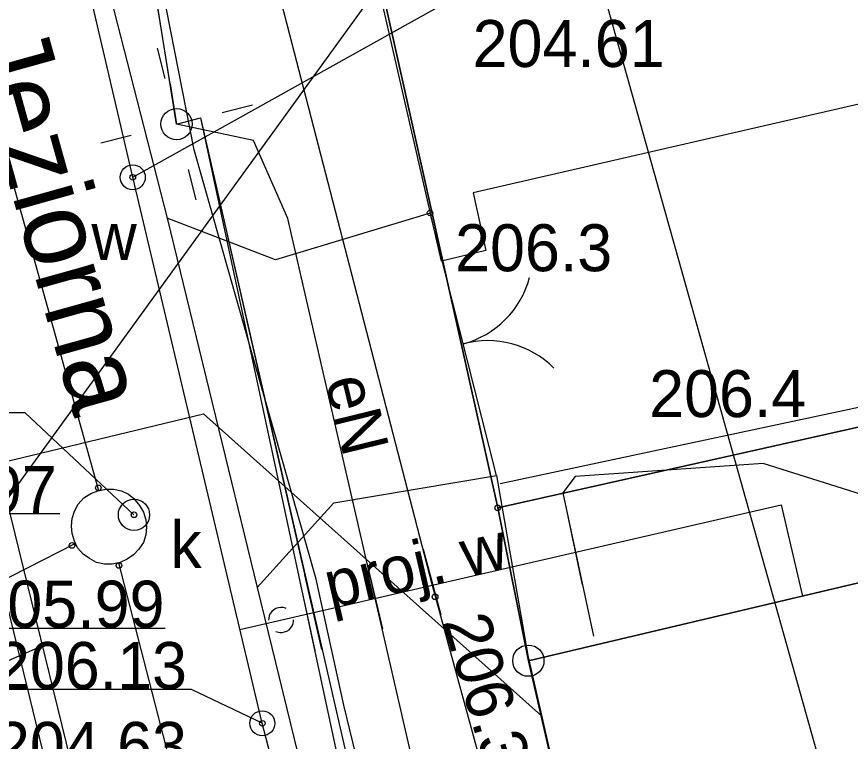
# Model space of a CAD drawing. Extents: x 6512606 to 6513006, y 6022524 to 6022728.
# Drawn here: x 6512859.01 to 6512872.32, y 6022593.43 to 6022605.01 of the extents above; entities that cross this region are included whole.
import ezdxf

# ---------------------------------------------------------------- set-up
doc = ezdxf.new("R2010")
doc.units = 0
for name, color, linetype in [('202-punkt graniczny', 7, 'Continuous'), ('203-punkt graniczny', 7, 'Continuous'), ('217-kontur klasyfikacyjny', 7, 'Continuous'), ('218-kontur użytku gruntowego', 7, 'Continuous'), ('219-działka ewidencyjna', 7, 'Continuous'), ('312-budynek ewidencyjny', 7, 'Continuous'), ('4', 7, 'Continuous'), ('905-Brama w ogrodzeniu', 7, 'Continuous'), ('994-Nazwa ulicy', 7, 'Continuous'), ('budynek projektowany (powierzchnia)', 7, 'Continuous'), ('chodnik (powierzchnia)', 7, 'Continuous'), ('Default', 7, 'Continuous'), ('inna obudowa przewodu - sieć elektroenergetyczna (linia)', 7, 'Continuous'), ('jezdnia (powierzchnia)', 7, 'Continuous'), ('komora podziemna - przewód kanalizacyjny (powierzchnia)', 7, 'Continuous'), ('krawężnik (linia)', 7, 'Continuous'), ('latarnia na słupie lub maszcie (punkt)', 7, 'Continuous'), ('maxp_opisy', 7, 'Continuous'), ('maxp_os', 7, 'Continuous'), ('Obszar opracowania', 7, 'Continuous'), ('obudowa przewodu projektowana lub w budowie (sieć elektroenergetyczna) - ob. projektowany', 7, 'Continuous'), ('obudowa przewodu projektowana lub w budowie (sieć gazowa) - ob. projektowany', 7, 'Continuous'), ('ogrodzenie trwałe (linia)', 7, 'Continuous'), ('ogrodzenie trwałe (powierzchnia)', 7, 'Continuous'), ('przewód elektroenergetyczny (linia)', 7, 'Continuous'), ('przewód elektroenergetyczny (linia)-Atr1', 7, 'Continuous'), ('przewód elektroenergetyczny niskiego napięcia (linia)', 7, 'Continuous'), ('przewód elektroenergetyczny niskiego napięcia (linia) - symbol', 7, 'Continuous'), ('przewód gazowy (linia)', 7, 'Continuous'), ('przewód kanalizacyjny (linia)', 7, 'Continuous'), ('przewód wodociągowy (linia)', 7, 'Continuous'), ('przewód wodociągowy - projektowany lub w budowie (linia) - ob. projektowany', 7, 'Continuous'), ('przewód wodociągowy - projektowany lub w budowie (linia) - ob. projektowany-Atr1', 7, 'Continuous'), ('punkt o określonej wysokości (sieć gazowa)', 7, 'Continuous'), ('punkt o określonej wysokości (sieć gazowa)-Atr2', 7, 'Continuous'), ('punkt o określonej wysokości (sieć kanalizacyjna)', 7, 'Continuous'), ('punkt o określonej wysokości (sieć kanalizacyjna)-Atr2', 7, 'Continuous'), ('punkt o określonej wysokości (sieć wodociągowa)', 7, 'Continuous'), ('punkt o określonej wysokości (sieć wodociągowa)-Atr2', 7, 'Continuous'), ('punkt o określonej wysokości (sieć wodociągowa)-Atr3', 7, 'Continuous'), ('punkt wysokościowy naturalny', 7, 'Continuous'), ('punkt wysokościowy naturalny-Atr2', 7, 'Continuous'), ('rzedna-Atr2', 7, 'Continuous'), ('słup (punkt)', 7, 'Continuous'), ('urządzenie techniczne projektowane lub w budowie (sieć wodociągowa) - punkt - ob. projektowany', 7, 'Continuous'), ('właz okrągły - siec kanalizacyjna (punkt)', 7, 'Continuous'), ('właz okrągły - siec kanalizacyjna (punkt)-Atr17', 7, 'Continuous'), ('zasuwa - siec wodociągowa (punkt)', 7, 'Continuous'), ('zasuwa - siec wodociągowa (punkt)-Atr17', 7, 'Continuous')]:
    doc.layers.add(name, color=color, linetype=linetype)

# ---------------------------------------------------------------- blocks, each defined once
blk = doc.blocks.new('202')
at = {"layer": 'Default'}
blk.add_circle((0, 0), 2.5, dxfattribs=at)
blk = doc.blocks.new('203')
at = {"layer": 'Default'}
blk.add_circle((0, 0), 0.45, dxfattribs=at)
blk = doc.blocks.new('PE04')
at = {"layer": 'Default'}
for p, q in [((46.5, 0), (37.84, 5)), ((6.5, 0), (0, 0)), ((6.5, 0), (16.5, 0)), ((16.5, 0), (26.5, 0)), ((26.5, 0), (36.5, 0)), ((36.5, 0), (46.5, 0)), ((46.5, 0), (37.84, -5)), ((46.5, 0), (50, 0))]:
    blk.add_line(p, q, dxfattribs=at)
blk = doc.blocks.new('PW01')
at = {"layer": 'Default'}
blk.add_circle((0, 0), 0.45, dxfattribs=at)
blk = doc.blocks.new('US22')
at = {"layer": 'Default'}
blk.add_circle((0, 0), 2.5, dxfattribs=at)
blk = doc.blocks.new('905')
at = {"layer": 'Default'}
for centre, start, end in [((-15, 0), 0, 60), ((15, 0), 120, 180)]:
    blk.add_arc(centre, 15, start, end, dxfattribs=at)
blk = doc.blocks.new('US25')
at = {"layer": 'Default'}
blk.add_circle((0, 0), 2, dxfattribs=at)
blk = doc.blocks.new('SM04')
at = {"layer": 'Default'}
blk.add_circle((0, 0), 2.5, dxfattribs=at)
blk = doc.blocks.new('SM011')
at = {"layer": 'Default'}
for p, q in [((-5.3, 5.31), (-8.83, 8.84)), ((5.31, 5.31), (8.84, 8.84)), ((-5.3, -5.3), (-8.83, -8.83)), ((5.31, -5.3), (8.84, -8.83))]:
    blk.add_line(p, q, dxfattribs=at)
blk = doc.blocks.new('US01P')
at = {"layer": 'Default'}
for points in [[(0.82, 1.81), (0.72, 1.86), (0.34, 1.97), (-0.06, 2), (-0.46, 1.94), (-0.84, 1.82), (-1.18, 1.61), (-1.48, 1.35), (-1.72, 1.03), (-1.89, 0.66), (-1.98, 0.28), (-2, -0.01)], [(-0.82, -1.82), (-0.61, -1.91), (-0.22, -1.99), (0.18, -1.99), (0.57, -1.92), (0.94, -1.77), (1.27, -1.55), (1.55, -1.26), (1.77, -0.93), (1.92, -0.56), (1.99, -0.16), (2, 0)]]:
    blk.add_lwpolyline(points, dxfattribs=at)

msp = doc.modelspace()

# ---------------------------------------------------------------- linework, layer by layer
at = {"layer": '217-kontur klasyfikacyjny'}
for points in [[(6512862.63, 6022615.38), (6512866.69, 6022597.16)], [(6512866.69, 6022597.16), (6512878.273, 6022599.756)], [(6512878.273, 6022599.756), (6512866.69, 6022597.16)], [(6512866.69, 6022597.16), (6512867.18, 6022594.72)], [(6512867.18, 6022594.72), (6512873.92, 6022596.31)], [(6512873.92, 6022596.31), (6512867.18, 6022594.72)], [(6512867.18, 6022594.72), (6512868.97, 6022586.93)]]:
    msp.add_lwpolyline(points, dxfattribs=at)
at = {"layer": '218-kontur użytku gruntowego'}
for points in [[(6512862.63, 6022615.38), (6512866.69, 6022597.16)], [(6512866.69, 6022597.16), (6512862.63, 6022615.38)], [(6512866.69, 6022597.16), (6512878.273, 6022599.756)], [(6512878.273, 6022599.756), (6512866.69, 6022597.16)], [(6512866.69, 6022597.16), (6512867.18, 6022594.72)], [(6512867.18, 6022594.72), (6512866.69, 6022597.16)], [(6512867.18, 6022594.72), (6512873.92, 6022596.31)], [(6512873.92, 6022596.31), (6512867.18, 6022594.72)], [(6512867.18, 6022594.72), (6512868.97, 6022586.93)], [(6512868.97, 6022586.93), (6512867.18, 6022594.72)]]:
    msp.add_lwpolyline(points, dxfattribs=at)
at = {"layer": '219-działka ewidencyjna'}
for points in [[(6512866.69, 6022597.16), (6512862.63, 6022615.38)], [(6512878.273, 6022599.756), (6512866.69, 6022597.16)], [(6512866.69, 6022597.16), (6512867.18, 6022594.72)], [(6512867.18, 6022594.72), (6512873.92, 6022596.31)], [(6512867.18, 6022594.72), (6512868.97, 6022586.93)]]:
    msp.add_lwpolyline(points, dxfattribs=at)
at = {"layer": '312-budynek ewidencyjny'}
for points in [[(6512867.18, 6022594.72), (6512872.47, 6022595.97)], [(6512868.97, 6022586.93), (6512867.18, 6022594.72)]]:
    msp.add_lwpolyline(points, dxfattribs=at)
at = {"layer": '4'}
for points in [[(6512866.69, 6022597.16), (6512862.63, 6022615.38)], [(6512878.273, 6022599.756), (6512866.69, 6022597.16)], [(6512866.69, 6022597.16), (6512867.18, 6022594.72)], [(6512867.18, 6022594.72), (6512873.92, 6022596.31)], [(6512867.18, 6022594.72), (6512868.97, 6022586.93)]]:
    msp.add_lwpolyline(points, dxfattribs=at)
at = {"layer": 'budynek projektowany (powierzchnia)'}
msp.add_lwpolyline([(6512876.905, 6022604.629), (6512866.3, 6022602.19), (6512866.5, 6022601.27), (6512865.79, 6022601.1), (6512863.94, 6022609.18), (6512865.92, 6022609.63), (6512865.01, 6022613.81), (6512862.96, 6022613.3), (6512860.72, 6022623.09)], dxfattribs=at)
at = {"layer": 'chodnik (powierzchnia)'}
msp.add_lwpolyline([(6512866.67, 6022597.68), (6512867.17, 6022594.8), (6512868.97, 6022586.93)], dxfattribs=at)
at = {"layer": 'inna obudowa przewodu - sieć elektroenergetyczna (linia)'}
msp.add_lwpolyline([(6512862.37, 6022601.52), (6512863.69, 6022595.73)], dxfattribs=at)
at = {"layer": 'jezdnia (powierzchnia)'}
msp.add_lwpolyline([(6512861.41, 6022601.79), (6512862.85, 6022595.89), (6512864.07, 6022597.24), (6512866.67, 6022597.68), (6512865.61, 6022601.87), (6512863.14, 6022601.12)], close=True, dxfattribs=at)
at = {"layer": 'komora podziemna - przewód kanalizacyjny (powierzchnia)'}
msp.add_lwpolyline([(6512861.08, 6022596.85), (6512861.07, 6022596.73), (6512861.03, 6022596.61), (6512860.96, 6022596.5), (6512860.87, 6022596.41), (6512860.77, 6022596.34), (6512860.66, 6022596.29), (6512860.53, 6022596.26), (6512860.41, 6022596.26), (6512860.28, 6022596.29), (6512860.17, 6022596.35), (6512860.07, 6022596.42), (6512859.98, 6022596.52), (6512859.93, 6022596.63), (6512859.89, 6022596.75), (6512859.88, 6022596.87), (6512859.89, 6022596.99), (6512859.93, 6022597.11), (6512859.99, 6022597.22), (6512860.08, 6022597.32), (6512860.19, 6022597.39), (6512860.3, 6022597.43), (6512860.43, 6022597.46), (6512860.55, 6022597.46), (6512860.68, 6022597.43), (6512860.79, 6022597.38), (6512860.88, 6022597.31), (6512860.97, 6022597.2), (6512861.03, 6022597.09), (6512861.07, 6022596.97)], close=True, dxfattribs=at)
at = {"layer": 'krawężnik (linia)'}
for points in [[(6512859.76, 6022608.23), (6512861.41, 6022601.79)], [(6512862.85, 6022595.89), (6512865.97, 6022583.13), (6512868.17, 6022574.3)]]:
    msp.add_lwpolyline(points, dxfattribs=at)
at = {"layer": 'maxp_opisy'}
msp.add_lwpolyline([(6512856.121, 6022593.53), (6512879.345, 6022625.572), (6512868.61, 6022653.292)], dxfattribs=at)
at = {"layer": 'maxp_os'}
for p, q in [((6512856.906, 6022605.15), (6512862.491, 6022582.465)), ((6512859.416, 6022594.955), (6512836.66, 6022585.109))]:
    msp.add_line(p, q, dxfattribs=at)
at = {"layer": 'Obszar opracowania'}
msp.add_lwpolyline([(6512710.98, 6022693.84), (6512748.35, 6022694.16), (6512798.11, 6022695.25), (6512807.47, 6022695.46), (6512809.66, 6022606.87), (6512863.71, 6022622.03), (6512875.13, 6022581.36), (6512755.22, 6022535.25), (6512691.61, 6022568.03), (6512709.16, 6022605.16)], close=True, dxfattribs=at)
at = {"layer": 'obudowa przewodu projektowana lub w budowie (sieć elektroenergetyczna) - ob. projektowany'}
for points in [[(6512867.81, 6022597.02), (6512868.04, 6022595.93)], [(6512864.6, 6022596.28), (6512864.85, 6022595.23)], [(6512863.52, 6022596.03), (6512863.77, 6022594.88)], [(6512863.88, 6022594.9), (6512863.61, 6022596.09)]]:
    msp.add_lwpolyline(points, dxfattribs=at)
at = {"layer": 'obudowa przewodu projektowana lub w budowie (sieć gazowa) - ob. projektowany'}
msp.add_lwpolyline([(6512865.5, 6022596.5), (6512865.78, 6022595.45)], dxfattribs=at)
at = {"layer": 'ogrodzenie trwałe (linia)'}
for points in [[(6512866.73, 6022597.55), (6512878.207, 6022599.991)], [(6512866.67, 6022597.68), (6512867.17, 6022594.8)]]:
    msp.add_lwpolyline(points, dxfattribs=at)
at = {"layer": 'ogrodzenie trwałe (powierzchnia)'}
msp.add_lwpolyline([(6512866.67, 6022597.68), (6512865.61, 6022601.87)], dxfattribs=at)
at = {"layer": 'przewód elektroenergetyczny (linia)'}
for points in [[(6512861.56, 6022603.29), (6512861.94, 6022603.39), (6512866.18, 6022583.61), (6512856.81, 6022581.85), (6512858.91, 6022573.95), (6512860.571, 6022567.194)], [(6512861.56, 6022603.29), (6512861.94, 6022603.39), (6512866.36, 6022584.08), (6512868.34, 6022583.06), (6512881.4, 6022587.22)], [(6512869.91, 6022577.24), (6512869.61, 6022577.28), (6512867.83, 6022585.48), (6512865.69, 6022591.55), (6512863.34, 6022601.78), (6512862.79, 6022603.03), (6512861.56, 6022603.29)], [(6512879.566, 6022595.151), (6512870.93, 6022597.87), (6512867.93, 6022597.66), (6512867.73, 6022597.4), (6512868.22, 6022595.11)]]:
    msp.add_lwpolyline(points, dxfattribs=at)
at = {"layer": 'przewód elektroenergetyczny niskiego napięcia (linia)'}
msp.add_lwpolyline([(6512861.56, 6022603.29), (6512856.13, 6022637.29)], dxfattribs=at)
at = {"layer": 'przewód gazowy (linia)'}
msp.add_lwpolyline([(6512871.862, 6022571.535), (6512870.29, 6022578.43), (6512869.58, 6022581.52), (6512865.64, 6022595.96), (6512860.06, 6022617.51), (6512858.39, 6022625.33), (6512855.49, 6022634.19), (6512854.83, 6022641.62)], dxfattribs=at)
at = {"layer": 'przewód kanalizacyjny (linia)'}
for points in [[(6512860.32, 6022597.43), (6512854.34, 6022618.87)], [(6512861.16, 6022586.16), (6512858.32, 6022597.78), (6512853.7, 6022614.72)], [(6512858.32, 6022597.78), (6512861.99, 6022598.66)], [(6512861.99, 6022598.66), (6512867.39, 6022593.84)], [(6512856.13, 6022594.65), (6512859.94, 6022596.59)], [(6512860.63, 6022596.28), (6512867.451, 6022569.839)]]:
    msp.add_lwpolyline(points, dxfattribs=at)
at = {"layer": 'przewód wodociągowy (linia)'}
for points in [[(6512861.84, 6022602.88), (6512860.4, 6022610.22), (6512855.52, 6022624.92), (6512854.13, 6022628.72), (6512853.02, 6022630.73), (6512851.7, 6022633.1), (6512848.7, 6022639.72)], [(6512860.86, 6022602.44), (6512859.28, 6022609.22)], [(6512869.887, 6022570.776), (6512864.23, 6022594.01), (6512863.79, 6022596.02), (6512861.84, 6022602.88)], [(6512862.93, 6022593.72), (6512860.86, 6022602.44)], [(6512869.005, 6022570.437), (6512862.93, 6022593.72)]]:
    msp.add_lwpolyline(points, dxfattribs=at)
at = {"layer": 'przewód wodociągowy - projektowany lub w budowie (linia) - ob. projektowany'}
msp.add_lwpolyline([(6512862.57, 6022595.22), (6512871.22, 6022597.21), (6512871.56, 6022595.75)], dxfattribs=at)
at = {"layer": 'punkt o określonej wysokości (sieć kanalizacyjna)-Atr2'}
msp.add_lwpolyline([(6512860.88, 6022597.05), (6512859.14, 6022598.68), (6512855.967, 6022598.68)], dxfattribs=at)
at = {"layer": 'punkt o określonej wysokości (sieć wodociągowa)-Atr2'}
for points in [[(6512860.86, 6022602.44), (6512866.29, 6022605.47), (6512869.138, 6022605.47)], [(6512862.93, 6022593.72), (6512861.8, 6022594.26), (6512858.659, 6022594.26)]]:
    msp.add_lwpolyline(points, dxfattribs=at)
at = {"layer": 'rzedna-Atr2'}
for points in [[(6512855.84, 6022595.72), (6512856.58, 6022597.07), (6512859.694, 6022597.07)], [(6512856.39, 6022593.48), (6512858.3, 6022595.24), (6512861.377, 6022595.24)]]:
    msp.add_lwpolyline(points, dxfattribs=at)

# ---------------------------------------------------------------- block references
at = {"layer": '202-punkt graniczny', "xscale": 0.1, "yscale": 0.10000000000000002}
msp.add_blockref('202', (6512867.18, 6022594.72), dxfattribs=at)
at = {"layer": '203-punkt graniczny', "xscale": 0.1, "yscale": 0.10000000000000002}
msp.add_blockref('203', (6512866.69, 6022597.16), dxfattribs=at)
at = {"layer": '905-Brama w ogrodzeniu', "xscale": 0.1, "yscale": 0.10000000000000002, "rotation": -74.966}
msp.add_blockref('905', (6512866.14, 6022599.78), dxfattribs=at)
at = {"layer": 'latarnia na słupie lub maszcie (punkt)', "xscale": 0.09999999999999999, "yscale": 0.1, "rotation": -30.806}
msp.add_blockref('SM011', (6512861.56, 6022603.29), dxfattribs=at)
at = {"layer": 'przewód elektroenergetyczny niskiego napięcia (linia) - symbol', "xscale": 0.09999999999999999, "yscale": 0.1, "rotation": 99.074}
msp.add_blockref('PE04', (6512861.56, 6022603.29), dxfattribs=at)
at = {"layer": 'punkt o określonej wysokości (sieć gazowa)', "xscale": 0.1, "yscale": 0.10000000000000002}
msp.add_blockref('PW01', (6512865.69, 6022595.74), dxfattribs=at)
at = {"layer": 'punkt o określonej wysokości (sieć kanalizacyjna)'}
for p, xscale, yscale, rotation in [((6512860.31, 6022597.48), 0.1, 0.09999999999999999, -73.609), ((6512859.89, 6022596.56), 0.1, 0.10000000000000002, 28.412), ((6512860.64, 6022596.24), 0.09999999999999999, 0.10000000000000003, -74.738)]:
    msp.add_blockref('PW01', p, dxfattribs=dict(at, xscale=xscale, yscale=yscale, rotation=rotation))
at = {"layer": 'punkt o określonej wysokości (sieć kanalizacyjna)', "xscale": 0.1, "yscale": 0.10000000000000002}
msp.add_blockref('PW01', (6512860.88, 6022597.05), dxfattribs=at)
at = {"layer": 'punkt o określonej wysokości (sieć wodociągowa)'}
for p, xscale, yscale, rotation in [((6512860.86, 6022602.44), 0.10000000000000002, 0.09999999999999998, 103.877), ((6512862.93, 6022593.72), 0.1, 0.10000000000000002, -74.589)]:
    msp.add_blockref('PW01', p, dxfattribs=dict(at, xscale=xscale, yscale=yscale, rotation=rotation))
at = {"layer": 'punkt wysokościowy naturalny', "xscale": 0.1, "yscale": 0.10000000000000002}
msp.add_blockref('PW01', (6512865.61, 6022601.87), dxfattribs=at)
at = {"layer": 'słup (punkt)', "xscale": 0.1, "yscale": 0.10000000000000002}
msp.add_blockref('SM04', (6512861.56, 6022603.29), dxfattribs=at)
at = {"layer": 'urządzenie techniczne projektowane lub w budowie (sieć wodociągowa) - punkt - ob. projektowany', "xscale": 0.1, "yscale": 0.10000000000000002}
msp.add_blockref('US01P', (6512863.23, 6022595.37), dxfattribs=at)
at = {"layer": 'właz okrągły - siec kanalizacyjna (punkt)', "xscale": 0.1, "yscale": 0.10000000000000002}
msp.add_blockref('US22', (6512860.88, 6022597.05), dxfattribs=at)
at = {"layer": 'zasuwa - siec wodociągowa (punkt)'}
for p, xscale, yscale, rotation in [((6512860.86, 6022602.44), 0.10000000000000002, 0.09999999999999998, 103.877), ((6512862.93, 6022593.72), 0.1, 0.10000000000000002, -74.589)]:
    msp.add_blockref('US25', p, dxfattribs=dict(at, xscale=xscale, yscale=yscale, rotation=rotation))

# ---------------------------------------------------------------- texts
at = {"layer": '994-Nazwa ulicy'}
msp.add_text('Jeziorna', height=1.25, rotation=285.602, dxfattribs=at).set_placement((6512858.23, 6022604.67))
at = {"layer": 'przewód elektroenergetyczny (linia)-Atr1'}
msp.add_text('eN', height=0.75, rotation=283.771, dxfattribs=at).set_placement((6512863.93, 6022599.19))
at = {"layer": 'przewód wodociągowy - projektowany lub w budowie (linia) - ob. projektowany-Atr1'}
msp.add_text('proj. w', height=0.75, rotation=12.956, dxfattribs=at).set_placement((6512864.02, 6022595.55))
at = {"layer": 'punkt o określonej wysokości (sieć gazowa)-Atr2'}
msp.add_text('206.35', height=0.75, rotation=286.066, dxfattribs=at).set_placement((6512865.81, 6022595.35))
at = {"layer": 'punkt o określonej wysokości (sieć wodociągowa)-Atr2'}
msp.add_text('206.13', height=0.75, dxfattribs=at).set_placement((6512858.659, 6022594.268))
at = {"layer": 'punkt o określonej wysokości (sieć wodociągowa)-Atr3'}
for s, p in [('204.61', (6512866.29, 6022604.202)), ('204.63', (6512858.659, 6022592.992))]:
    msp.add_text(s, height=0.75, dxfattribs=at).set_placement(p)
at = {"layer": 'punkt wysokościowy naturalny-Atr2'}
for s, p in [('206.3', (6512866.01, 6022600.94)), ('206.4', (6512869.11, 6022598.61))]:
    msp.add_text(s, height=0.75, dxfattribs=at).set_placement(p)
at = {"layer": 'rzedna-Atr2'}
for s, p in [('205.97', (6512856.58, 6022597.078)), ('205.99', (6512858.3, 6022595.248))]:
    msp.add_text(s, height=0.75, dxfattribs=at).set_placement(p)
at = {"layer": 'właz okrągły - siec kanalizacyjna (punkt)-Atr17'}
msp.add_text('k', height=0.75, dxfattribs=at).set_placement((6512861.46, 6022596.2))
at = {"layer": 'zasuwa - siec wodociągowa (punkt)-Atr17'}
msp.add_text('w', height=0.75, dxfattribs=at).set_placement((6512860.2, 6022601.12))

doc.saveas('drawing.dxf')
